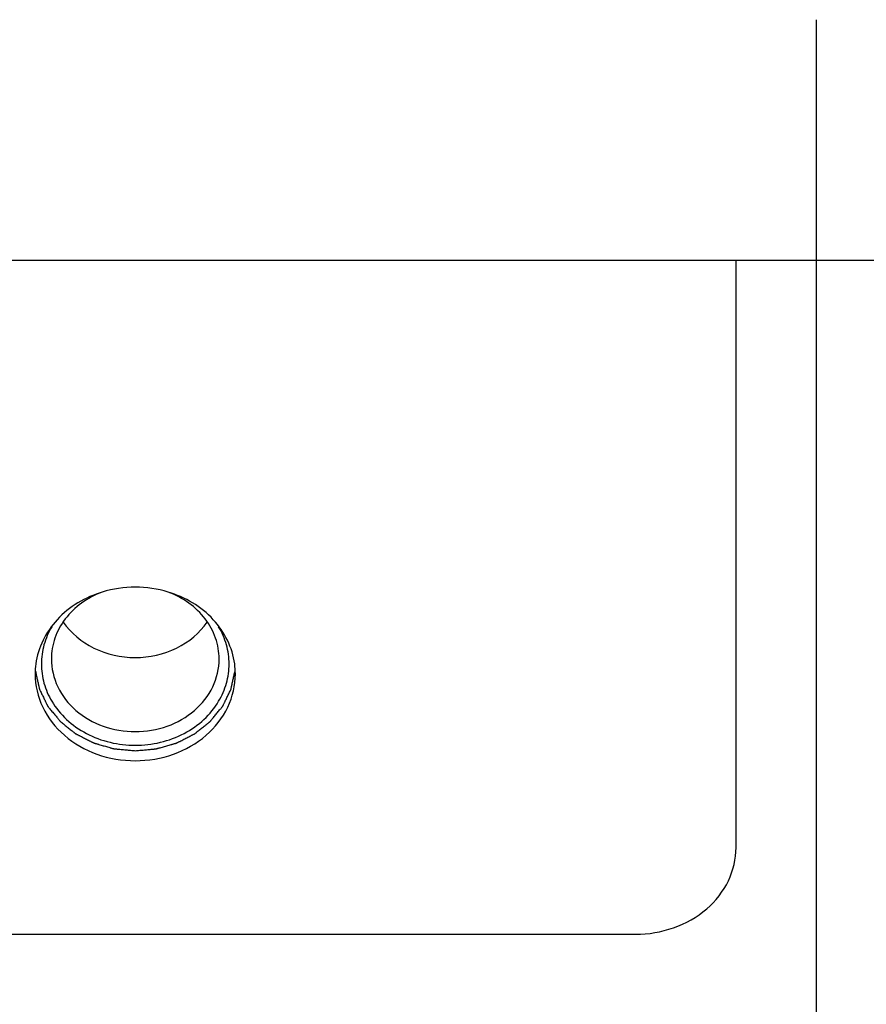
# Model space of a CAD drawing. Header units: millimetres. Extents: x 1117 to 38156, y -1945 to 7303.
# Tile 356 of 656: x 16525 to 16567, y 676 to 725. Entities that reach past the tile are written whole.
import ezdxf

# ---------------------------------------------------------------- set-up
doc = ezdxf.new("R2010")
doc.units = ezdxf.units.MM
doc.styles.get("Standard").update_dxf_attribs({"font": 'arial.ttf'})
doc.dimstyles.new('DIMSTYLE_1', dxfattribs={"dimtxt": 4.2, "dimasz": 3.6, "dimexe": 2.5, "dimexo": 0, "dimgap": 1.05, "dimtad": 1, "dimdsep": 46, "dimtxsty": 'Standard', "dimblk": '_FILLED', "dimblk1": '_FILLED', "dimblk2": '_FILLED', "dimcen": 0.09, "dimazin": 2, "dimtp": 0.01, "dimtm": 0.01, "dimtfac": 1, "dimtofl": 0, "dimtmove": 0, "dimatfit": 3, "dimldrblk": '_FILLED', "dimfxl": 0, "dimtolj": 1, "dimarcsym": 0})

# ---------------------------------------------------------------- blocks, each defined once
blk = doc.blocks.new('_FILLED')
at = {"color": 0, "linetype": 'ByBlock'}
blk.add_solid([(0, 0), (-1, 0.167), (-1, -0.167)], dxfattribs=at)
blk = doc.blocks.new('*D77')
at = {"color": 0, "linetype": 'Continuous', "lineweight": -2}
for p, q in [((16434.961, 725.413), (16434.961, 627.143)), ((16564.961, 725.413), (16564.961, 627.143)), ((16438.561, 629.643), (16561.361, 629.643))]:
    blk.add_line(p, q, dxfattribs=at)
at = {"layer": 'Defpoints', "color": 0, "linetype": 'Continuous'}
for p in [(16434.961, 725.413), (16564.961, 725.413), (16564.961, 629.643)]:
    blk.add_point(p, dxfattribs=at)
at = {"color": 0, "linetype": 'Continuous', "lineweight": -2, "xscale": 3.6, "yscale": 3.6, "zscale": 3.6, "rotation": 180}
blk.add_blockref('_FILLED', (16434.961, 629.643), dxfattribs=at)
at = {"color": 0, "linetype": 'Continuous', "lineweight": -2, "xscale": 3.6, "yscale": 3.6, "zscale": 3.6}
blk.add_blockref('_FILLED', (16564.961, 629.643), dxfattribs=at)
at = {"color": 0, "linetype": 'Continuous', "insert": (16499.961, 640.911), "char_height": 20, "attachment_point": 5}
blk.add_mtext('\\A1;130', dxfattribs=at)

msp = doc.modelspace()

# ---------------------------------------------------------------- linework, layer by layer
at = {"color": 7, "linetype": 'Continuous'}
for p, q in [((16332.461, 713.413), (16667.461, 713.413)), ((16560.961, 684.102), (16560.961, 713.413)), ((16445.961, 679.772), (16555.961, 679.772))]:
    msp.add_line(p, q, dxfattribs=at)
for centre, start, end in [((16529.721, 692.761), 172.2854, 179.982), ((16532.2, 692.761), 0.018, 7.7146)]:
    msp.add_arc(centre, 3.761, start, end, dxfattribs=at)
for points, knots in [([(16529.316, 696.851), (16528.472, 696.597), (16526.922, 695.704), (16526.104, 694.075), (16525.995, 693.266)], [0, 0, 0, 0, 0.518994, 1, 1, 1, 1]), ([(16529.316, 696.848), (16528.949, 696.712), (16528.258, 696.35), (16527.43, 695.558), (16526.896, 694.585), (16526.773, 693.865), (16526.773, 693.512)], [0, 0, 0, 0, 0.264189, 0.518145, 0.762153, 1, 1, 1, 1]), ([(16535.149, 693.512), (16535.149, 693.865), (16535.025, 694.585), (16534.491, 695.558), (16533.663, 696.35), (16532.973, 696.712), (16532.605, 696.848)], [0, 0, 0, 0, 0.237847, 0.481855, 0.735811, 1, 1, 1, 1]), ([(16535.927, 693.266), (16535.817, 694.075), (16534.999, 695.704), (16533.449, 696.597), (16532.606, 696.851)], [0, 0, 0, 0, 0.481006, 1, 1, 1, 1]), ([(16527.364, 695.355), (16527.743, 694.805), (16528.858, 693.887), (16530.253, 693.585), (16530.961, 693.585)], [0, 0, 0, 0, 0.485746, 1, 1, 1, 1]), ([(16530.961, 693.585), (16531.668, 693.585), (16533.063, 693.887), (16534.179, 694.805), (16534.558, 695.355)], [0, 0, 0, 0, 0.514254, 1, 1, 1, 1]), ([(16526.794, 695.123), (16526.626, 694.841), (16526.363, 694.237), (16526.228, 693.262), (16526.363, 692.288), (16526.626, 691.683), (16526.794, 691.402)], [0, 0, 0, 0, 0.252202, 0.5, 0.747798, 1, 1, 1, 1]), ([(16535.127, 691.402), (16535.295, 691.683), (16535.558, 692.288), (16535.694, 693.262), (16535.558, 694.237), (16535.295, 694.841), (16535.127, 695.123)], [0, 0, 0, 0, 0.252202, 0.5, 0.747798, 1, 1, 1, 1]), ([(16526.773, 693.512), (16526.773, 693.038), (16527.003, 692.055), (16527.957, 690.853), (16529.344, 690.066), (16530.419, 689.885), (16530.961, 689.885)], [0, 0, 0, 0, 0.233217, 0.4766, 0.733673, 1, 1, 1, 1]), ([(16530.961, 689.885), (16531.503, 689.885), (16532.577, 690.066), (16533.964, 690.853), (16534.918, 692.055), (16535.149, 693.038), (16535.149, 693.512)], [0, 0, 0, 0, 0.266327, 0.5234, 0.766783, 1, 1, 1, 1]), ([(16525.978, 692.897), (16525.993, 692.832), (16526.021, 692.703), (16526.057, 692.541), (16526.086, 692.411), (16526.107, 692.314), (16526.125, 692.233), (16526.14, 692.168), (16526.15, 692.119), (16526.159, 692.079), (16526.167, 692.046), (16526.17, 692.028), (16526.173, 692.016), (16526.175, 692.008), (16526.18, 691.998), (16526.185, 691.987), (16526.197, 691.963), (16526.221, 691.913), (16526.259, 691.836), (16526.304, 691.743), (16526.35, 691.651), (16526.395, 691.558), (16526.44, 691.465), (16526.478, 691.388), (16526.508, 691.326), (16526.531, 691.28), (16526.55, 691.241), (16526.565, 691.21), (16526.574, 691.191), (16526.582, 691.175), (16526.589, 691.16), (16526.604, 691.143), (16526.62, 691.122), (16526.643, 691.095), (16526.67, 691.061), (16526.715, 691.006), (16526.771, 690.937), (16526.86, 690.827), (16526.949, 690.718), (16527.027, 690.622), (16527.072, 690.567), (16527.105, 690.526), (16527.139, 690.484), (16527.167, 690.45), (16527.186, 690.426), (16527.196, 690.414), (16527.201, 690.407), (16527.209, 690.402), (16527.217, 690.395), (16527.232, 690.383), (16527.25, 690.369), (16527.271, 690.352), (16527.299, 690.329), (16527.349, 690.289), (16527.421, 690.233), (16527.506, 690.164), (16527.591, 690.096), (16527.677, 690.028), (16527.762, 689.96), (16527.834, 689.903), (16527.883, 689.863), (16527.912, 689.84), (16527.933, 689.823), (16527.951, 689.809), (16527.965, 689.798), (16527.974, 689.791), (16527.981, 689.785), (16527.99, 689.781), (16528.004, 689.773), (16528.033, 689.758), (16528.075, 689.737), (16528.125, 689.711), (16528.175, 689.686), (16528.242, 689.652), (16528.359, 689.592), (16528.493, 689.524), (16528.626, 689.456), (16528.71, 689.414), (16528.776, 689.38), (16528.818, 689.359), (16528.852, 689.341), (16528.877, 689.329), (16528.897, 689.317), (16528.916, 689.313), (16528.934, 689.308), (16528.956, 689.301), (16528.992, 689.291), (16529.038, 689.278), (16529.092, 689.262), (16529.164, 689.241), (16529.255, 689.215), (16529.363, 689.184), (16529.472, 689.153), (16529.58, 689.122), (16529.671, 689.096), (16529.743, 689.075), (16529.797, 689.059), (16529.838, 689.048), (16529.865, 689.04), (16529.879, 689.036), (16529.89, 689.032), (16529.9, 689.032), (16529.914, 689.03), (16529.936, 689.028), (16529.975, 689.025), (16530.024, 689.02), (16530.083, 689.015), (16530.161, 689.007), (16530.258, 688.998), (16530.375, 688.987), (16530.531, 688.973), (16530.726, 688.954), (16530.883, 688.94), (16530.961, 688.932)], [0, 0, 0, 0, 0.03125, 0.0625, 0.078125, 0.09375, 0.109375, 0.117188, 0.125, 0.132812, 0.136719, 0.140625, 0.141602, 0.142578, 0.144531, 0.146484, 0.148438, 0.15625, 0.171875, 0.1875, 0.203125, 0.21875, 0.234375, 0.25, 0.257812, 0.265625, 0.273438, 0.277344, 0.28125, 0.283203, 0.285156, 0.289062, 0.292969, 0.296875, 0.304688, 0.3125, 0.328125, 0.34375, 0.375, 0.390625, 0.398438, 0.40625, 0.414062, 0.421875, 0.425781, 0.427734, 0.428711, 0.429688, 0.431641, 0.433594, 0.4375, 0.441406, 0.445312, 0.453125, 0.46875, 0.484375, 0.5, 0.515625, 0.53125, 0.546875, 0.554688, 0.558594, 0.5625, 0.566406, 0.568359, 0.570312, 0.571289, 0.572266, 0.574219, 0.578125, 0.585938, 0.59375, 0.601562, 0.609375, 0.625, 0.65625, 0.671875, 0.6875, 0.695312, 0.703125, 0.707031, 0.710938, 0.714844, 0.716797, 0.71875, 0.722656, 0.726562, 0.734375, 0.742188, 0.75, 0.765625, 0.78125, 0.796875, 0.8125, 0.828125, 0.835938, 0.84375, 0.851562, 0.853516, 0.855469, 0.857422, 0.858398, 0.859375, 0.863281, 0.867188, 0.875, 0.882812, 0.890625, 0.90625, 0.921875, 0.9375, 0.96875, 1, 1, 1, 1]), ([(16530.961, 688.932), (16531.036, 688.939), (16531.188, 688.953), (16531.378, 688.97), (16531.529, 688.984), (16531.643, 688.994), (16531.738, 689.003), (16531.813, 689.01), (16531.87, 689.015), (16531.918, 689.019), (16531.956, 689.023), (16531.979, 689.025), (16531.998, 689.026), (16532.012, 689.03), (16532.026, 689.034), (16532.053, 689.042), (16532.095, 689.054), (16532.15, 689.069), (16532.224, 689.09), (16532.316, 689.116), (16532.426, 689.147), (16532.537, 689.179), (16532.647, 689.21), (16532.739, 689.236), (16532.813, 689.257), (16532.868, 689.273), (16532.914, 689.286), (16532.951, 689.296), (16532.974, 689.302), (16532.992, 689.308), (16533.011, 689.312), (16533.032, 689.324), (16533.057, 689.336), (16533.09, 689.353), (16533.132, 689.374), (16533.199, 689.408), (16533.283, 689.451), (16533.416, 689.518), (16533.55, 689.586), (16533.667, 689.645), (16533.734, 689.679), (16533.784, 689.705), (16533.835, 689.73), (16533.876, 689.751), (16533.906, 689.766), (16533.92, 689.773), (16533.929, 689.777), (16533.935, 689.783), (16533.945, 689.79), (16533.959, 689.802), (16533.977, 689.816), (16533.998, 689.833), (16534.027, 689.856), (16534.077, 689.895), (16534.148, 689.952), (16534.234, 690.02), (16534.319, 690.088), (16534.405, 690.156), (16534.491, 690.224), (16534.562, 690.281), (16534.612, 690.32), (16534.641, 690.343), (16534.662, 690.36), (16534.68, 690.374), (16534.694, 690.385), (16534.703, 690.393), (16534.711, 690.398), (16534.716, 690.405), (16534.726, 690.417), (16534.746, 690.441), (16534.774, 690.475), (16534.807, 690.516), (16534.841, 690.557), (16534.885, 690.612), (16534.964, 690.708), (16535.053, 690.817), (16535.143, 690.927), (16535.199, 690.995), (16535.244, 691.05), (16535.272, 691.084), (16535.294, 691.112), (16535.311, 691.132), (16535.326, 691.149), (16535.332, 691.165), (16535.34, 691.18), (16535.349, 691.199), (16535.364, 691.229), (16535.383, 691.267), (16535.406, 691.312), (16535.436, 691.373), (16535.473, 691.449), (16535.518, 691.54), (16535.563, 691.631), (16535.608, 691.722), (16535.653, 691.813), (16535.691, 691.889), (16535.715, 691.938), (16535.727, 691.961), (16535.732, 691.972), (16535.737, 691.981), (16535.739, 691.99), (16535.742, 692.002), (16535.746, 692.021), (16535.753, 692.055), (16535.763, 692.096), (16535.774, 692.146), (16535.789, 692.213), (16535.808, 692.297), (16535.83, 692.397), (16535.86, 692.53), (16535.898, 692.697), (16535.928, 692.83), (16535.943, 692.897)], [0, 0, 0, 0, 0.03125, 0.0625, 0.078125, 0.09375, 0.109375, 0.117188, 0.125, 0.132812, 0.136719, 0.140625, 0.142578, 0.144531, 0.146484, 0.148438, 0.15625, 0.164062, 0.171875, 0.1875, 0.203125, 0.21875, 0.234375, 0.25, 0.257812, 0.265625, 0.273438, 0.277344, 0.28125, 0.283203, 0.285156, 0.289062, 0.292969, 0.296875, 0.304688, 0.3125, 0.328125, 0.34375, 0.375, 0.390625, 0.398438, 0.40625, 0.414062, 0.421875, 0.425781, 0.427734, 0.428711, 0.429688, 0.431641, 0.433594, 0.4375, 0.441406, 0.445312, 0.453125, 0.46875, 0.484375, 0.5, 0.515625, 0.53125, 0.546875, 0.554688, 0.558594, 0.5625, 0.566406, 0.568359, 0.570312, 0.571289, 0.572266, 0.574219, 0.578125, 0.585938, 0.59375, 0.601562, 0.609375, 0.625, 0.65625, 0.671875, 0.6875, 0.695312, 0.703125, 0.707031, 0.710938, 0.714844, 0.716797, 0.71875, 0.722656, 0.726562, 0.734375, 0.742188, 0.75, 0.765625, 0.78125, 0.796875, 0.8125, 0.828125, 0.84375, 0.851562, 0.853516, 0.855469, 0.857422, 0.858398, 0.859375, 0.863281, 0.867188, 0.875, 0.882812, 0.890625, 0.90625, 0.921875, 0.9375, 0.96875, 1, 1, 1, 1]), ([(16525.961, 692.762), (16525.961, 692.196), (16526.236, 691.023), (16527.374, 689.587), (16529.032, 688.648), (16530.961, 688.323), (16532.889, 688.648), (16534.547, 689.587), (16535.685, 691.023), (16535.961, 692.196), (16535.961, 692.762)], [0, 0, 0, 0, 0.116615, 0.2383, 0.366836, 0.5, 0.633164, 0.7617, 0.883385, 1, 1, 1, 1]), ([(16526.794, 691.402), (16526.993, 691.067), (16527.505, 690.444), (16528.852, 689.501), (16530.124, 689.202), (16530.961, 689.202)], [0, 0, 0, 0, 0.238609, 0.486685, 1, 1, 1, 1]), ([(16530.961, 689.202), (16531.798, 689.202), (16533.069, 689.501), (16534.416, 690.444), (16534.928, 691.067), (16535.127, 691.402)], [0, 0, 0, 0, 0.513315, 0.761391, 1, 1, 1, 1]), ([(16555.961, 679.772), (16557.213, 679.772), (16559.159, 680.423), (16560.683, 682.362), (16560.961, 683.535), (16560.961, 684.102)], [0, 0, 0, 0, 0.519472, 0.764854, 1, 1, 1, 1])]:
    msp.add_open_spline(points, degree=3, knots=knots, dxfattribs=at)
for points in [[(16530.961, 697.092), (16530.406, 697.092), (16529.846, 697.011), (16529.316, 696.851)], [(16532.606, 696.851), (16532.075, 697.011), (16531.515, 697.092), (16530.961, 697.092)]]:
    msp.add_open_spline(points, degree=3, dxfattribs=at)

# ---------------------------------------------------------------- dimensions: what is measured, and where the dimension line sits
at = {"linetype": 'Continuous'}
dim = msp.add_linear_dim(base=(16564.961, 629.643), p1=(16434.961, 725.413), p2=(16564.961, 725.413), dimstyle='DIMSTYLE_1', override={"dimtxt": 20}, dxfattribs=at)
dim.commit()
dim.dimension.update_dxf_attribs({"geometry": '*D77', "text_midpoint": (16499.961, 640.911)})

doc.saveas('drawing.dxf')
